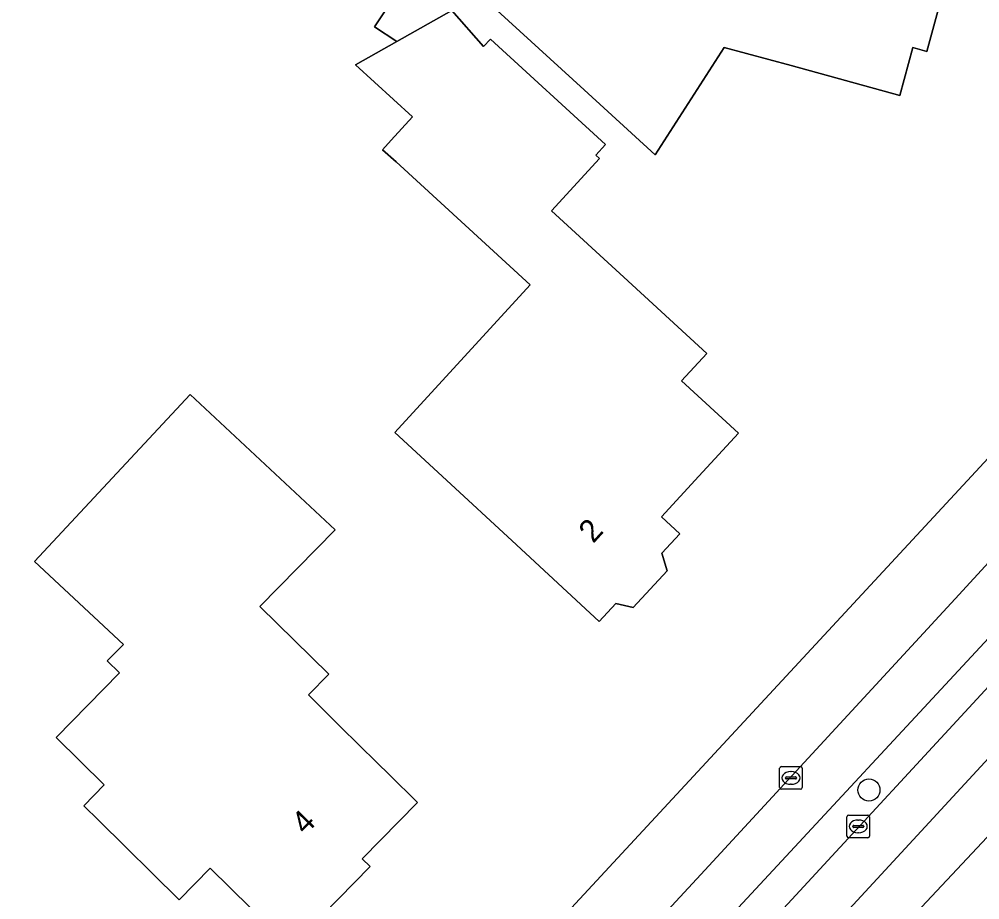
# Model space of a CAD drawing. Extents: x 161347 to 161881, y 382161 to 382804.
# Drawn here: x 161672.27 to 161714.84, y 382231.24 to 382270.25 of the extents above; entities that cross this region are included whole.
import ezdxf

# ---------------------------------------------------------------- set-up
doc = ezdxf.new("R2010")
doc.units = 0
for name, color, linetype in [('IMGEO_Berm_groen', 7, 'Continuous'), ('IMGEO_Boom', 7, 'Continuous'), ('IMGEO_Erf', 7, 'Continuous'), ('IMGEO_Fietspad_gesloten', 7, 'Continuous'), ('IMGEO_Kolk', 7, 'Continuous'), ('IMGEO_Pand', 7, 'Continuous'), ('IMGEO_Pand_nummerreeks', 7, 'Continuous'), ('IMGEO_Parkeervlak_gesloten', 7, 'Continuous'), ('IMGEO_Rijbaan_lokaal_gesloten', 7, 'Continuous'), ('IMGEO_Voetpad_open', 7, 'Continuous')]:
    doc.layers.add(name, color=color, linetype=linetype)

msp = doc.modelspace()

# ---------------------------------------------------------------- linework, layer by layer
at = {"layer": 'IMGEO_Berm_groen'}
for points in [[(161715.492, 382243.112), (161715.421, 382243.034), (161704.138, 382230.897)], [(161705.255, 382229.888), (161716.489, 382242.066)]]:
    msp.add_lwpolyline(points, dxfattribs=at)
at = {"layer": 'IMGEO_Boom'}
msp.add_circle((161709.925, 382236.1), 0.489, dxfattribs=at)
at = {"layer": 'IMGEO_Erf'}
for points in [[(161714.716, 382277.009), (161712.484, 382268.825), (161711.873, 382268.992), (161711.296, 382266.878), (161706.473, 382268.194), (161703.511, 382269), (161700.449, 382264.239), (161697.309, 382267.116), (161692.941, 382271.118)], [(161691.439, 382270.645), (161692.845, 382269.044), (161693.147, 382269.374), (161698.253, 382264.695), (161697.828, 382264.231), (161697.989, 382264.084), (161695.856, 382261.756), (161699.056, 382258.825), (161702.742, 382255.447), (161701.622, 382254.224), (161704.14, 382251.916), (161702.38, 382250), (161700.728, 382248.202), (161701.54, 382247.45), (161700.747, 382246.594), (161700.987, 382245.818), (161699.481, 382244.192), (161698.714, 382244.366), (161697.968, 382243.561), (161694.304, 382246.964), (161691.018, 382250), (161688.911, 382251.947), (161694.908, 382258.49), (161688.969, 382263.932), (161688.361, 382264.465), (161688.749, 382264.891), (161689.692, 382265.924), (161687.169, 382268.226), (161689.004, 382269.269), (161688.018, 382269.917), (161689.722, 382272.511)], [(161714.468, 382250), (161718.905, 382254.788)], [(161678.98, 382211.941), (161684.605, 382217.776), (161714.468, 382250)]]:
    msp.add_lwpolyline(points, dxfattribs=at)
msp.add_lwpolyline([(161679.839, 382253.624), (161686.27, 382247.624), (161682.935, 382244.232), (161685.986, 382241.233), (161685.081, 382240.312), (161686.511, 382238.907), (161688.132, 382237.312), (161688.659, 382236.794), (161689.923, 382235.552), (161687.468, 382233.054), (161687.821, 382232.707), (161684.301, 382229.124), (161680.728, 382232.635), (161679.357, 382231.24), (161675.79, 382234.744), (161675.125, 382235.397), (161676.036, 382236.324), (161673.9, 382238.423), (161676.717, 382241.29), (161676.173, 382241.824), (161676.887, 382242.551), (161672.943, 382246.231)], close=True, dxfattribs=at)
at = {"layer": 'IMGEO_Fietspad_gesloten'}
for points in [[(161721.055, 382252.476), (161718.748, 382250), (161717.72, 382248.896), (161713.749, 382244.575), (161702.468, 382232.355), (161698.611, 382228.171), (161687.131, 382215.807), (161684.672, 382213.135), (161677.621, 382205.564)], [(161670.585, 382196.187), (161675.538, 382200.57), (161680.121, 382205.08), (161685.018, 382210.269), (161689.615, 382215.176), (161699.491, 382225.854), (161704.138, 382230.897), (161715.421, 382243.034), (161715.492, 382243.112), (161720.143, 382248.188), (161721.804, 382250), (161722.236, 382250.472)]]:
    msp.add_lwpolyline(points, dxfattribs=at)
at = {"layer": 'IMGEO_Kolk'}
for p, q in [((161705.968, 382236.21), (161705.968, 382237.062)), ((161706.043, 382237.136), (161706.895, 382237.136)), ((161706.969, 382237.062), (161706.969, 382236.21)), ((161706.227, 382236.63), (161706.227, 382236.642)), ((161706.27, 382236.679), (161706.668, 382236.679)), ((161706.456, 382236.916), (161706.481, 382236.916)), ((161706.711, 382236.642), (161706.711, 382236.63)), ((161706.665, 382236.593), (161706.267, 382236.593)), ((161706.479, 382236.356), (161706.454, 382236.356)), ((161706.895, 382236.136), (161706.043, 382236.136)), ((161709.026, 382234.989), (161709.878, 382234.989)), ((161708.951, 382234.063), (161708.951, 382234.915)), ((161709.253, 382234.532), (161709.651, 382234.532)), ((161709.439, 382234.769), (161709.464, 382234.769)), ((161709.952, 382234.915), (161709.952, 382234.063)), ((161709.21, 382234.483), (161709.21, 382234.495)), ((161709.648, 382234.446), (161709.25, 382234.446)), ((161709.462, 382234.209), (161709.437, 382234.209)), ((161709.694, 382234.495), (161709.694, 382234.483)), ((161709.878, 382233.989), (161709.026, 382233.989))]:
    msp.add_line(p, q, dxfattribs=at)
for points in [[(161705.968, 382236.21), (161705.968, 382237.062)], [(161706.043, 382237.136), (161706.895, 382237.136)], [(161706.969, 382237.062), (161706.969, 382236.21)], [(161706.895, 382236.136), (161706.043, 382236.136)], [(161709.026, 382234.989), (161709.878, 382234.989)], [(161708.951, 382234.063), (161708.951, 382234.915)], [(161709.952, 382234.915), (161709.952, 382234.063)], [(161709.878, 382233.989), (161709.026, 382233.989)]]:
    msp.add_lwpolyline(points, dxfattribs=at)
for centre, radius, start, end in [((161706.045, 382237.06), 0.0765, 91.552, 178.448), ((161706.045, 382237.06), 0.0765, 91.552, 178.448), ((161706.893, 382237.06), 0.0765, 1.552, 88.448), ((161706.893, 382237.06), 0.0765, 1.552, 88.448), ((161706.267, 382236.639), 0.0403, 85.8775, 175.7526), ((161706.672, 382236.641), 0.0386, 1.7309, 96.639), ((161706.045, 382236.212), 0.0765, 181.552, 268.448), ((161706.045, 382236.212), 0.0765, 181.552, 268.448), ((161706.264, 382236.629), 0.0366, 178.938, 274.7102), ((161706.668, 382236.636), 0.043, 264.8664, 352.4533), ((161706.893, 382236.212), 0.0765, 271.552, 358.448), ((161706.893, 382236.212), 0.0765, 271.552, 358.448), ((161709.028, 382234.913), 0.0765, 91.552, 178.448), ((161709.028, 382234.913), 0.0765, 91.552, 178.448), ((161709.876, 382234.913), 0.0765, 1.552, 88.448), ((161709.876, 382234.913), 0.0765, 1.552, 88.448), ((161709.25, 382234.492), 0.0403, 85.8775, 175.7526), ((161709.655, 382234.494), 0.0386, 1.7309, 96.639), ((161709.247, 382234.482), 0.0366, 178.938, 274.7102), ((161709.651, 382234.489), 0.043, 264.8664, 352.4533), ((161709.028, 382234.065), 0.0765, 181.552, 268.448), ((161709.028, 382234.065), 0.0765, 181.552, 268.448), ((161709.876, 382234.065), 0.0765, 271.552, 358.448), ((161709.876, 382234.065), 0.0765, 271.552, 358.448)]:
    msp.add_arc(centre, radius, start, end, dxfattribs=at)
for centre, major_axis, ratio, start_param, end_param in [((161706.455, 382236.636), (-0.387, 0.002), 0.722429, 4.712389, 7.853982), ((161706.48, 382236.636), (-0.39, 0.002), 0.717154, 1.570796, 4.712389), ((161709.438, 382234.489), (-0.387, 0.002), 0.722429, 4.712389, 7.853982), ((161709.463, 382234.489), (-0.39, 0.002), 0.717154, 1.570796, 4.712389)]:
    msp.add_ellipse(centre, major_axis=major_axis, ratio=ratio, start_param=start_param, end_param=end_param, dxfattribs=at)
at = {"layer": 'IMGEO_Pand'}
for points in [[(161692.941, 382271.118), (161697.309, 382267.116), (161700.449, 382264.239), (161703.511, 382269), (161706.473, 382268.194), (161711.296, 382266.878), (161711.873, 382268.992), (161712.484, 382268.825), (161714.716, 382277.009), (161714.125, 382277.17), (161714.678, 382279.199), (161711.071, 382280.2), (161706.387, 382281.505), (161705.326, 382277.613), (161702.901, 382278.274), (161701.774, 382278.908), (161699.217, 382280.602), (161696.218, 382276.307)], [(161692.941, 382271.118), (161696.218, 382276.307), (161693.421, 382278.144), (161689.722, 382272.511), (161688.018, 382269.917), (161689.004, 382269.269), (161691.439, 382270.645), (161691.677, 382270.72)], [(161699.056, 382258.825), (161695.856, 382261.756), (161697.989, 382264.084), (161697.828, 382264.231), (161698.253, 382264.695), (161693.147, 382269.374), (161692.845, 382269.044), (161691.439, 382270.645), (161689.004, 382269.269), (161687.169, 382268.226), (161689.692, 382265.924), (161688.749, 382264.891), (161688.361, 382264.465), (161688.969, 382263.932), (161694.908, 382258.49), (161688.911, 382251.947), (161691.018, 382250), (161694.304, 382246.964), (161697.968, 382243.561), (161698.714, 382244.366), (161699.481, 382244.192), (161700.987, 382245.818), (161700.747, 382246.594), (161701.54, 382247.45), (161700.728, 382248.202), (161702.38, 382250), (161704.14, 382251.916), (161701.622, 382254.224), (161702.742, 382255.447)], [(161685.081, 382240.312), (161685.986, 382241.233), (161682.935, 382244.232), (161686.27, 382247.624), (161679.839, 382253.624), (161672.943, 382246.231), (161676.887, 382242.551), (161676.173, 382241.824), (161676.717, 382241.29), (161673.9, 382238.423), (161676.036, 382236.324), (161675.125, 382235.397), (161675.79, 382234.744), (161679.357, 382231.24), (161680.728, 382232.635), (161684.301, 382229.124), (161687.821, 382232.707), (161687.468, 382233.054), (161689.923, 382235.552), (161688.659, 382236.794), (161688.132, 382237.312), (161686.511, 382238.907)]]:
    msp.add_lwpolyline(points, close=True, dxfattribs=at)
at = {"layer": 'IMGEO_Parkeervlak_gesloten'}
for points in [[(161687.453, 382207.43), (161718.077, 382240.601), (161726.511, 382250), (161730.142, 382254.376)], [(161727.024, 382253.505), (161723.79, 382250), (161721.222, 382247.216), (161716.489, 382242.066), (161705.255, 382229.888), (161700.588, 382224.846), (161690.717, 382214.15), (161686.192, 382209.253)]]:
    msp.add_lwpolyline(points, dxfattribs=at)
at = {"layer": 'IMGEO_Rijbaan_lokaal_gesloten'}
msp.add_lwpolyline([(161623.646, 382164.414), (161647.653, 382173.722), (161675.772, 382191.906), (161706.254, 382224.51), (161727.62, 382247.284), (161734.265, 382254.268), (161731.927, 382256.352), (161730.142, 382254.376), (161726.511, 382250), (161718.077, 382240.601), (161687.453, 382207.43)], dxfattribs=at)
at = {"layer": 'IMGEO_Voetpad_open'}
for points in [[(161725.54, 382261.079), (161718.905, 382254.788), (161714.468, 382250), (161684.605, 382217.776), (161678.98, 382211.941)], [(161698.611, 382228.171), (161702.468, 382232.355), (161713.749, 382244.575), (161717.72, 382248.896), (161718.748, 382250), (161721.055, 382252.476)]]:
    msp.add_lwpolyline(points, dxfattribs=at)

# ---------------------------------------------------------------- texts
at = {"layer": 'IMGEO_Pand_nummerreeks'}
for s, rotation, p in [('2', 47.6987, (161697.708, 382246.998)), ('4', 45.4986, (161684.945, 382234.083))]:
    msp.add_text(s, height=1, rotation=rotation, dxfattribs=at).set_placement(p)

doc.saveas('drawing.dxf')
